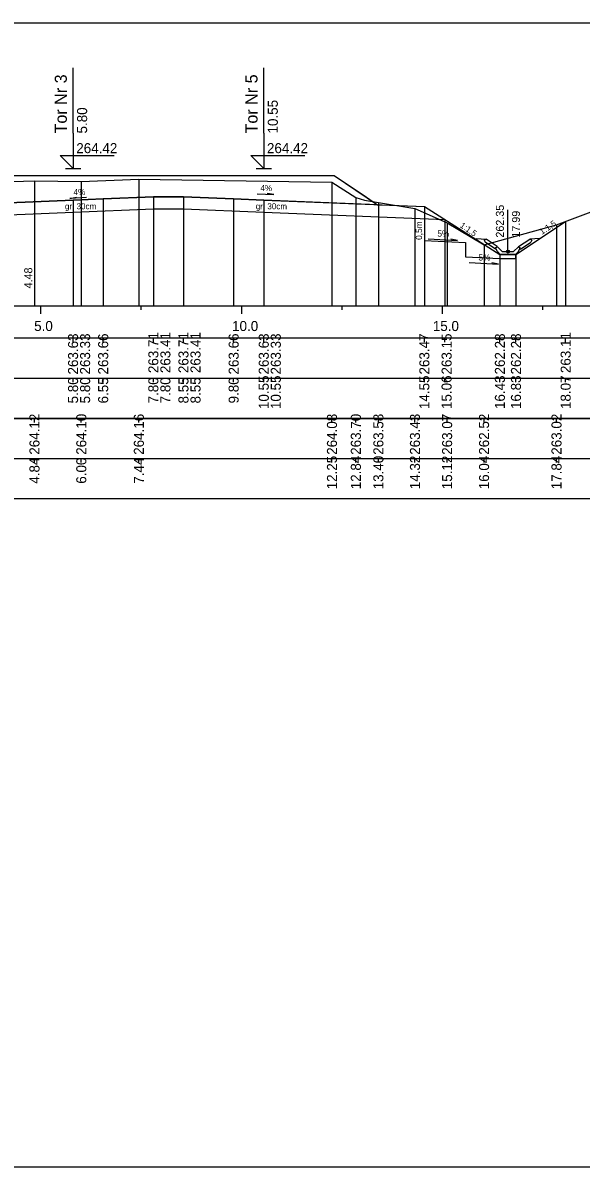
# Model space of a CAD drawing. Extents: x 6516023 to 6560129, y 5513077 to 5529206.
# Drawn here: x 6520507.54 to 6520521.44, y 5514484.66 to 5514513.16 of the extents above; entities that cross this region are included whole.
import ezdxf

# ---------------------------------------------------------------- set-up
doc = ezdxf.new("R2010")
doc.units = 0
for name, color, linetype in [('IR_default', 7, 'Continuous'), ('TOR_PRZEK_P-komponent', 7, 'Continuous'), ('TOR_PRZEK_P-odwodnienie', 7, 'Continuous'), ('TOR_PRZEK_P-opisy', 7, 'Continuous'), ('TOR_PRZEK_P-schodkowanie+wymiana', 7, 'Continuous'), ('TOR_PRZEK_P-tabelka istniejace', 7, 'Continuous'), ('TOR_PRZEK_P-tabelka projektowane', 7, 'Continuous'), ('TOR_PRZEK_P-teren istniejacy', 7, 'Continuous'), ('TOR_PRZEK_P-tory istniejace', 7, 'Continuous'), ('TOR_PRZEK_P-tory projektowane', 7, 'Continuous'), ('TOR_PRZEK_P-uklad odniesienia', 7, 'Continuous'), ('TOR_PRZEK_P-warstwa ochronna I', 7, 'Continuous'), ('TOR_PRZEK_P-warstwa ochronna II', 7, 'Continuous'), ('TOR_PS_T-skarpy projektowane', 7, 'Continuous'), ('TOR_RAMKI-ramka+tabelka 1', 7, 'Continuous')]:
    doc.layers.add(name, color=color, linetype=linetype)

msp = doc.modelspace()

# ---------------------------------------------------------------- linework, layer by layer
at = {"layer": 'IR_default'}
msp.add_lwpolyline([(6520507.038, 5514509.351), (6520507.932, 5514509.351), (6520510.538, 5514509.351), (6520510.857, 5514509.351), (6520511.788, 5514509.351), (6520512.682, 5514509.351), (6520515.288, 5514509.351), (6520516.096, 5514508.812), (6520516.373, 5514508.627), (6520516.67, 5514508.615), (6520517.538, 5514508.581), (6520519.42, 5514507.388), (6520519.82, 5514507.388), (6520521.058, 5514508.213)], dxfattribs=at)
at = {"layer": 'TOR_PRZEK_P-komponent'}
msp.add_lwpolyline([(6520507.038, 5514509.351), (6520510.538, 5514509.351), (6520511.788, 5514509.351), (6520515.288, 5514509.351), (6520516.373, 5514508.627), (6520513.538, 5514508.741), (6520512.788, 5514508.771), (6520511.538, 5514508.821), (6520510.788, 5514508.821), (6520509.538, 5514508.771), (6520508.788, 5514508.741), (6520506.186, 5514508.636)], dxfattribs=at)
at = {"layer": 'TOR_PRZEK_P-odwodnienie'}
for p, q in [((6520519.62, 5514507.458), (6520519.62, 5514508.502)), ((6520519.356, 5514507.584), (6520519.075, 5514507.771)), ((6520519.885, 5514507.584), (6520520.165, 5514507.771)), ((6520519.311, 5514507.517), (6520519.05, 5514507.691)), ((6520519.322, 5514507.534), (6520519.311, 5514507.517)), ((6520519.313, 5514507.553), (6520519.36, 5514507.577)), ((6520519.356, 5514507.584), (6520519.347, 5514507.571)), ((6520519.48, 5514507.458), (6520519.36, 5514507.577)), ((6520519.76, 5514507.458), (6520519.88, 5514507.577)), ((6520519.88, 5514507.577), (6520519.928, 5514507.553)), ((6520519.885, 5514507.584), (6520519.893, 5514507.571)), ((6520519.918, 5514507.534), (6520519.929, 5514507.517)), ((6520519.929, 5514507.517), (6520520.19, 5514507.691)), ((6520519.43, 5514507.388), (6520519.81, 5514507.388)), ((6520519.48, 5514507.458), (6520519.76, 5514507.458))]:
    msp.add_line(p, q, dxfattribs=at)
for points in [[(6520518.829, 5514507.782), (6520519.075, 5514507.771)], [(6520519.025, 5514507.744), (6520519.075, 5514507.771)], [(6520520.412, 5514507.782), (6520520.165, 5514507.771)], [(6520520.215, 5514507.744), (6520520.165, 5514507.771)], [(6520519.025, 5514507.744), (6520519.05, 5514507.691)], [(6520519.347, 5514507.571), (6520519.312, 5514507.553)], [(6520519.312, 5514507.553), (6520519.322, 5514507.534)], [(6520519.36, 5514507.458), (6520519.313, 5514507.553)], [(6520519.88, 5514507.458), (6520519.928, 5514507.553)], [(6520519.893, 5514507.571), (6520519.928, 5514507.553)], [(6520519.928, 5514507.553), (6520519.918, 5514507.534)], [(6520520.215, 5514507.744), (6520520.19, 5514507.691)], [(6520519.43, 5514507.388), (6520519.36, 5514507.458)], [(6520519.82, 5514507.388), (6520519.42, 5514507.388), (6520519.42, 5514507.288), (6520519.82, 5514507.288), (6520519.82, 5514507.388)], [(6520519.81, 5514507.388), (6520519.88, 5514507.458)]]:
    msp.add_lwpolyline(points, dxfattribs=at)
msp.add_circle((6520519.62, 5514507.458), 0.035, dxfattribs=at)
at = {"layer": 'TOR_PRZEK_P-opisy'}
for points in [[(6520513.375, 5514508.901), (6520513.793, 5514508.882), (6520513.625, 5514508.91)], [(6520509.123, 5514508.804), (6520508.705, 5514508.785), (6520508.873, 5514508.813)]]:
    msp.add_lwpolyline(points, dxfattribs=at)
at = {"layer": 'TOR_PRZEK_P-schodkowanie+wymiana'}
for p, q in [((6520517.538, 5514508.278), (6520517.538, 5514507.735)), ((6520517.538, 5514507.735), (6520518.561, 5514507.684)), ((6520518.561, 5514507.684), (6520518.561, 5514507.331)), ((6520518.561, 5514507.331), (6520519.42, 5514507.288))]:
    msp.add_line(p, q, dxfattribs=at)
at = {"layer": 'TOR_PRZEK_P-tabelka istniejace'}
for p, q in [((6520507.827, 5514503.206), (6520507.827, 5514503.306)), ((6520508.993, 5514503.206), (6520508.993, 5514503.306)), ((6520510.427, 5514503.206), (6520510.427, 5514503.306)), ((6520515.237, 5514503.206), (6520515.237, 5514503.306)), ((6520515.832, 5514503.206), (6520515.832, 5514503.306)), ((6520516.393, 5514503.206), (6520516.393, 5514503.306)), ((6520517.304, 5514503.206), (6520517.304, 5514503.306)), ((6520518.105, 5514503.206), (6520518.105, 5514503.306)), ((6520519.025, 5514503.206), (6520519.025, 5514503.306)), ((6520520.83, 5514503.206), (6520520.83, 5514503.306)), ((6520452.163, 5514502.306), (6520545.963, 5514502.306)), ((6520507.827, 5514502.206), (6520507.827, 5514502.306)), ((6520508.993, 5514502.206), (6520508.993, 5514502.306)), ((6520510.427, 5514502.206), (6520510.427, 5514502.306)), ((6520515.237, 5514502.206), (6520515.237, 5514502.306)), ((6520515.832, 5514502.206), (6520515.832, 5514502.306)), ((6520516.393, 5514502.206), (6520516.393, 5514502.306)), ((6520517.304, 5514502.206), (6520517.304, 5514502.306)), ((6520518.105, 5514502.206), (6520518.105, 5514502.306)), ((6520519.025, 5514502.206), (6520519.025, 5514502.306)), ((6520520.83, 5514502.206), (6520520.83, 5514502.306))]:
    msp.add_line(p, q, dxfattribs=at)
for points in [[(6520507.827, 5514509.225), (6520507.827, 5514506.306), (6520507.827, 5514506.176), (6520507.827, 5514506.106)], [(6520508.993, 5514509.206), (6520508.993, 5514506.306), (6520508.993, 5514506.176), (6520508.993, 5514506.106)], [(6520510.427, 5514509.266), (6520510.427, 5514506.306), (6520510.427, 5514506.176), (6520510.427, 5514506.106)], [(6520515.237, 5514509.188), (6520515.237, 5514506.306), (6520515.237, 5514506.176), (6520515.237, 5514506.106)], [(6520515.832, 5514508.804), (6520515.832, 5514506.306), (6520515.832, 5514506.176), (6520515.832, 5514506.106)], [(6520516.393, 5514508.684), (6520516.393, 5514506.306), (6520516.393, 5514506.176), (6520516.393, 5514506.106)], [(6520517.304, 5514508.537), (6520517.304, 5514506.306), (6520517.304, 5514506.176), (6520517.304, 5514506.106)], [(6520518.105, 5514508.177), (6520518.105, 5514506.306), (6520518.105, 5514506.176), (6520518.105, 5514506.106)], [(6520520.83, 5514508.128), (6520520.83, 5514506.306), (6520520.83, 5514506.176), (6520520.83, 5514506.106)], [(6520519.025, 5514507.629), (6520519.025, 5514506.306), (6520519.025, 5514506.176), (6520519.025, 5514506.106)]]:
    msp.add_lwpolyline(points, dxfattribs=at)
msp.add_lwpolyline([(6520452.163, 5514503.306), (6520452.163, 5514501.306), (6520545.963, 5514501.306), (6520545.963, 5514503.306)], close=True, dxfattribs=at)
at = {"layer": 'TOR_PRZEK_P-tabelka projektowane'}
for p, q in [((6520508.788, 5514505.206), (6520508.788, 5514505.306)), ((6520508.788, 5514505.206), (6520508.788, 5514505.306)), ((6520509.538, 5514505.206), (6520509.538, 5514505.306)), ((6520510.788, 5514505.206), (6520510.788, 5514505.306)), ((6520510.788, 5514505.206), (6520510.788, 5514505.306)), ((6520511.538, 5514505.206), (6520511.538, 5514505.306)), ((6520511.538, 5514505.206), (6520511.538, 5514505.306)), ((6520512.788, 5514505.206), (6520512.788, 5514505.306)), ((6520513.538, 5514505.206), (6520513.538, 5514505.306)), ((6520513.538, 5514505.206), (6520513.538, 5514505.306)), ((6520517.538, 5514505.206), (6520517.538, 5514505.306)), ((6520518.047, 5514505.206), (6520518.047, 5514505.306)), ((6520519.42, 5514505.206), (6520519.42, 5514505.306)), ((6520519.82, 5514505.206), (6520519.82, 5514505.306)), ((6520521.058, 5514505.206), (6520521.058, 5514505.306)), ((6520452.163, 5514504.306), (6520545.963, 5514504.306)), ((6520508.788, 5514504.206), (6520508.788, 5514504.306)), ((6520508.788, 5514504.206), (6520508.788, 5514504.306)), ((6520509.538, 5514504.206), (6520509.538, 5514504.306)), ((6520510.788, 5514504.206), (6520510.788, 5514504.306)), ((6520510.788, 5514504.206), (6520510.788, 5514504.306)), ((6520511.538, 5514504.206), (6520511.538, 5514504.306)), ((6520511.538, 5514504.206), (6520511.538, 5514504.306)), ((6520512.788, 5514504.206), (6520512.788, 5514504.306)), ((6520513.538, 5514504.206), (6520513.538, 5514504.306)), ((6520513.538, 5514504.206), (6520513.538, 5514504.306)), ((6520517.538, 5514504.206), (6520517.538, 5514504.306)), ((6520518.047, 5514504.206), (6520518.047, 5514504.306)), ((6520519.42, 5514504.206), (6520519.42, 5514504.306)), ((6520519.82, 5514504.206), (6520519.82, 5514504.306)), ((6520521.058, 5514504.206), (6520521.058, 5514504.306))]:
    msp.add_line(p, q, dxfattribs=at)
for points in [[(6520508.788, 5514508.741), (6520508.788, 5514506.306), (6520508.788, 5514506.176), (6520508.788, 5514506.106)], [(6520509.538, 5514508.771), (6520509.538, 5514506.306), (6520509.538, 5514506.176), (6520509.538, 5514506.106)], [(6520510.788, 5514508.821), (6520510.788, 5514506.306), (6520510.788, 5514506.176), (6520510.788, 5514506.106)], [(6520511.538, 5514508.821), (6520511.538, 5514506.306), (6520511.538, 5514506.176), (6520511.538, 5514506.106)], [(6520512.788, 5514508.771), (6520512.788, 5514506.306), (6520512.788, 5514506.176), (6520512.788, 5514506.106)], [(6520513.538, 5514508.741), (6520513.538, 5514506.306), (6520513.538, 5514506.176), (6520513.538, 5514506.106)], [(6520508.788, 5514508.441), (6520508.788, 5514506.306), (6520508.788, 5514506.176), (6520508.788, 5514506.106)], [(6520510.788, 5514508.521), (6520510.788, 5514506.306), (6520510.788, 5514506.176), (6520510.788, 5514506.106)], [(6520511.538, 5514508.521), (6520511.538, 5514506.306), (6520511.538, 5514506.176), (6520511.538, 5514506.106)], [(6520513.538, 5514508.438), (6520513.538, 5514506.306), (6520513.538, 5514506.176), (6520513.538, 5514506.106)], [(6520517.538, 5514508.581), (6520517.538, 5514506.306), (6520517.538, 5514506.176), (6520517.538, 5514506.106)], [(6520518.047, 5514508.258), (6520518.047, 5514506.306), (6520518.047, 5514506.176), (6520518.047, 5514506.106)], [(6520521.058, 5514508.213), (6520521.058, 5514506.306), (6520521.058, 5514506.176), (6520521.058, 5514506.106)], [(6520519.42, 5514507.388), (6520519.42, 5514506.306), (6520519.42, 5514506.176), (6520519.42, 5514506.106)], [(6520519.82, 5514507.388), (6520519.82, 5514506.306), (6520519.82, 5514506.176), (6520519.82, 5514506.106)]]:
    msp.add_lwpolyline(points, dxfattribs=at)
msp.add_lwpolyline([(6520452.163, 5514505.306), (6520452.163, 5514503.306), (6520545.963, 5514503.306), (6520545.963, 5514505.306)], close=True, dxfattribs=at)
at = {"layer": 'TOR_PRZEK_P-teren istniejacy'}
msp.add_lwpolyline([(6520500.469, 5514508.996), (6520507.827, 5514509.225), (6520508.993, 5514509.206), (6520510.427, 5514509.266), (6520515.237, 5514509.188), (6520515.832, 5514508.804), (6520516.045, 5514508.738), (6520516.393, 5514508.684), (6520517.304, 5514508.537), (6520518.105, 5514508.177), (6520519.025, 5514507.629), (6520520.83, 5514508.128), (6520521.828, 5514508.5)], dxfattribs=at)
at = {"layer": 'TOR_PRZEK_P-tory projektowane'}
for p, q in [((6520508.788, 5514510.408), (6520508.788, 5514512.04)), ((6520513.538, 5514510.408), (6520513.538, 5514512.04)), ((6520508.788, 5514510.408), (6520508.788, 5514509.531)), ((6520513.538, 5514510.408), (6520513.538, 5514509.531)), ((6520508.788, 5514509.531), (6520508.469, 5514509.85)), ((6520508.469, 5514509.85), (6520509.813, 5514509.85)), ((6520513.538, 5514509.531), (6520513.219, 5514509.85)), ((6520513.219, 5514509.85), (6520514.563, 5514509.85)), ((6520508.596, 5514509.531), (6520508.98, 5514509.531)), ((6520513.346, 5514509.531), (6520513.73, 5514509.531))]:
    msp.add_line(p, q, dxfattribs=at)
at = {"layer": 'TOR_PRZEK_P-uklad odniesienia'}
for p, q in [((6520455.963, 5514506.106), (6520545.963, 5514506.106)), ((6520507.988, 5514505.906), (6520507.988, 5514506.106)), ((6520510.488, 5514506.006), (6520510.488, 5514506.106)), ((6520512.988, 5514505.906), (6520512.988, 5514506.106)), ((6520515.488, 5514506.006), (6520515.488, 5514506.106)), ((6520517.988, 5514505.906), (6520517.988, 5514506.106)), ((6520520.488, 5514506.006), (6520520.488, 5514506.106))]:
    msp.add_line(p, q, dxfattribs=at)
at = {"layer": 'TOR_PRZEK_P-warstwa ochronna I'}
msp.add_lwpolyline([(6520506.187, 5514508.337), (6520508.788, 5514508.441), (6520510.788, 5514508.521), (6520511.538, 5514508.521), (6520513.538, 5514508.438), (6520518.047, 5514508.258)], dxfattribs=at)
at = {"layer": 'TOR_PRZEK_P-warstwa ochronna II'}
msp.add_lwpolyline([(6520490.317, 5514509.045), (6520491.901, 5514507.461), (6520492.301, 5514507.461), (6520493.456, 5514508.231), (6520494.438, 5514508.886), (6520498.938, 5514509.066), (6520499.688, 5514509.096), (6520501.018, 5514509.149), (6520502.238, 5514509.1), (6520502.988, 5514509.07), (6520505.585, 5514508.966), (6520506.186, 5514508.636), (6520508.788, 5514508.741), (6520509.538, 5514508.771), (6520510.788, 5514508.821), (6520511.538, 5514508.821), (6520512.788, 5514508.771), (6520513.538, 5514508.741), (6520517.538, 5514508.581), (6520519.42, 5514507.388), (6520519.82, 5514507.388), (6520521.058, 5514508.213)], dxfattribs=at)
at = {"layer": 'TOR_PS_T-skarpy projektowane'}
for points in [[(6520517.631, 5514507.78), (6520518.366, 5514507.74), (6520518.194, 5514507.771)], [(6520518.654, 5514507.185), (6520519.389, 5514507.146), (6520519.216, 5514507.177)]]:
    msp.add_lwpolyline(points, dxfattribs=at)
at = {"layer": 'TOR_RAMKI-ramka+tabelka 1'}
msp.add_lwpolyline([(6520449.513, 5514513.156), (6520697.013, 5514513.156), (6520697.013, 5514484.656), (6520449.513, 5514484.656)], close=True, dxfattribs=at)

# ---------------------------------------------------------------- texts
at = {"layer": 'TOR_PRZEK_P-odwodnienie'}
for s, p in [('262.35', (6520519.52, 5514507.808)), ('17.99', (6520519.92, 5514507.808))]:
    msp.add_text(s, height=0.2, rotation=90, dxfattribs=at).set_placement(p)
at = {"layer": 'TOR_PRZEK_P-opisy'}
for s, rotation, p in [('4%', 0.1515, (6520508.8, 5514508.869)), ('4%', 359.8485, (6520513.454, 5514508.967)), ('1:1,5', 325.9299, (6520518.411, 5514508.077)), ('1:1,5', 34.0701, (6520520.469, 5514507.875))]:
    msp.add_text(s, height=0.15, rotation=rotation, dxfattribs=at).set_placement(p)
at = {"layer": 'TOR_PRZEK_P-schodkowanie+wymiana'}
msp.add_text('0,5m', height=0.1545, rotation=90, dxfattribs=at).set_placement((6520517.48, 5514507.751))
at = {"layer": 'TOR_PRZEK_P-tabelka istniejace'}
for s, p in [('264.12', (6520507.952, 5514502.4)), ('264.10', (6520509.118, 5514502.398)), ('264.16', (6520510.552, 5514502.398)), ('264.08', (6520515.362, 5514502.398)), ('263.70', (6520515.957, 5514502.398)), ('263.58', (6520516.518, 5514502.398)), ('263.43', (6520517.429, 5514502.398)), ('263.07', (6520518.23, 5514502.398)), ('262.52', (6520519.15, 5514502.4)), ('263.02', (6520520.955, 5514502.4)), ('12.25', (6520515.362, 5514501.537)), ('12.84', (6520515.957, 5514501.539)), ('13.40', (6520516.518, 5514501.538)), ('14.32', (6520517.429, 5514501.54)), ('15.12', (6520518.23, 5514501.54)), ('16.04', (6520519.15, 5514501.539)), ('17.84', (6520520.955, 5514501.539)), ('4.84', (6520507.952, 5514501.678)), ('6.00', (6520509.118, 5514501.678)), ('7.44', (6520510.552, 5514501.678))]:
    msp.add_text(s, height=0.25, rotation=90, dxfattribs=at).set_placement(p)
at = {"layer": 'TOR_PRZEK_P-tabelka projektowane'}
for s, p in [('263.63', (6520508.913, 5514504.398)), ('263.33', (6520509.213, 5514504.398)), ('263.66', (6520509.663, 5514504.398)), ('263.71', (6520510.913, 5514504.433)), ('263.41', (6520511.213, 5514504.433)), ('263.71', (6520511.663, 5514504.433)), ('263.41', (6520511.963, 5514504.433)), ('263.66', (6520512.913, 5514504.398)), ('263.63', (6520513.663, 5514504.398)), ('263.33', (6520513.963, 5514504.398)), ('263.47', (6520517.663, 5514504.398)), ('263.15', (6520518.217, 5514504.397)), ('262.28', (6520519.545, 5514504.398)), ('262.28', (6520519.945, 5514504.398)), ('263.11', (6520521.183, 5514504.433)), ('10.55', (6520513.663, 5514503.537)), ('10.55', (6520513.963, 5514503.537)), ('14.55', (6520517.663, 5514503.537)), ('15.06', (6520518.217, 5514503.538)), ('16.43', (6520519.545, 5514503.538)), ('16.83', (6520519.945, 5514503.538)), ('18.07', (6520521.183, 5514503.538)), ('5.80', (6520508.913, 5514503.678)), ('5.80', (6520509.213, 5514503.678)), ('6.55', (6520509.663, 5514503.677)), ('7.80', (6520510.913, 5514503.678)), ('7.80', (6520511.213, 5514503.678)), ('8.55', (6520511.663, 5514503.677)), ('8.55', (6520511.963, 5514503.677)), ('9.80', (6520512.913, 5514503.678))]:
    msp.add_text(s, height=0.25, rotation=90, dxfattribs=at).set_placement(p)
at = {"layer": 'TOR_PRZEK_P-tory istniejace'}
msp.add_text('4.48', height=0.2, rotation=90, dxfattribs=at).set_placement((6520507.772, 5514506.542))
at = {"layer": 'TOR_PRZEK_P-tory projektowane'}
for s, height, p in [('Tor Nr 3', 0.3, (6520508.633, 5514510.402)), ('Tor Nr 5', 0.3, (6520513.383, 5514510.402)), ('10.55', 0.25, (6520513.888, 5514510.401)), ('5.80', 0.25, (6520509.138, 5514510.401))]:
    msp.add_text(s, height=height, rotation=90, dxfattribs=at).set_placement(p)
for p in [(6520508.868, 5514509.911), (6520513.618, 5514509.911)]:
    msp.add_text('264.42', height=0.25, dxfattribs=at).set_placement(p)
at = {"layer": 'TOR_PRZEK_P-uklad odniesienia'}
for s, p in [('5.0', (6520507.819, 5514505.481)), ('10.0', (6520512.749, 5514505.481)), ('15.0', (6520517.749, 5514505.481))]:
    msp.add_text(s, height=0.25, dxfattribs=at).set_placement(p)
at = {"layer": 'TOR_PRZEK_P-warstwa ochronna I'}
for p in [(6520508.585, 5514508.514), (6520513.338, 5514508.514)]:
    msp.add_text('gr. 30cm', height=0.15, dxfattribs=at).set_placement(p)
at = {"layer": 'TOR_PS_T-skarpy projektowane'}
for p in [(6520517.863, 5514507.831), (6520518.886, 5514507.237)]:
    msp.add_text('5%', height=0.1545, dxfattribs=at).set_placement(p)

doc.saveas('drawing.dxf')
